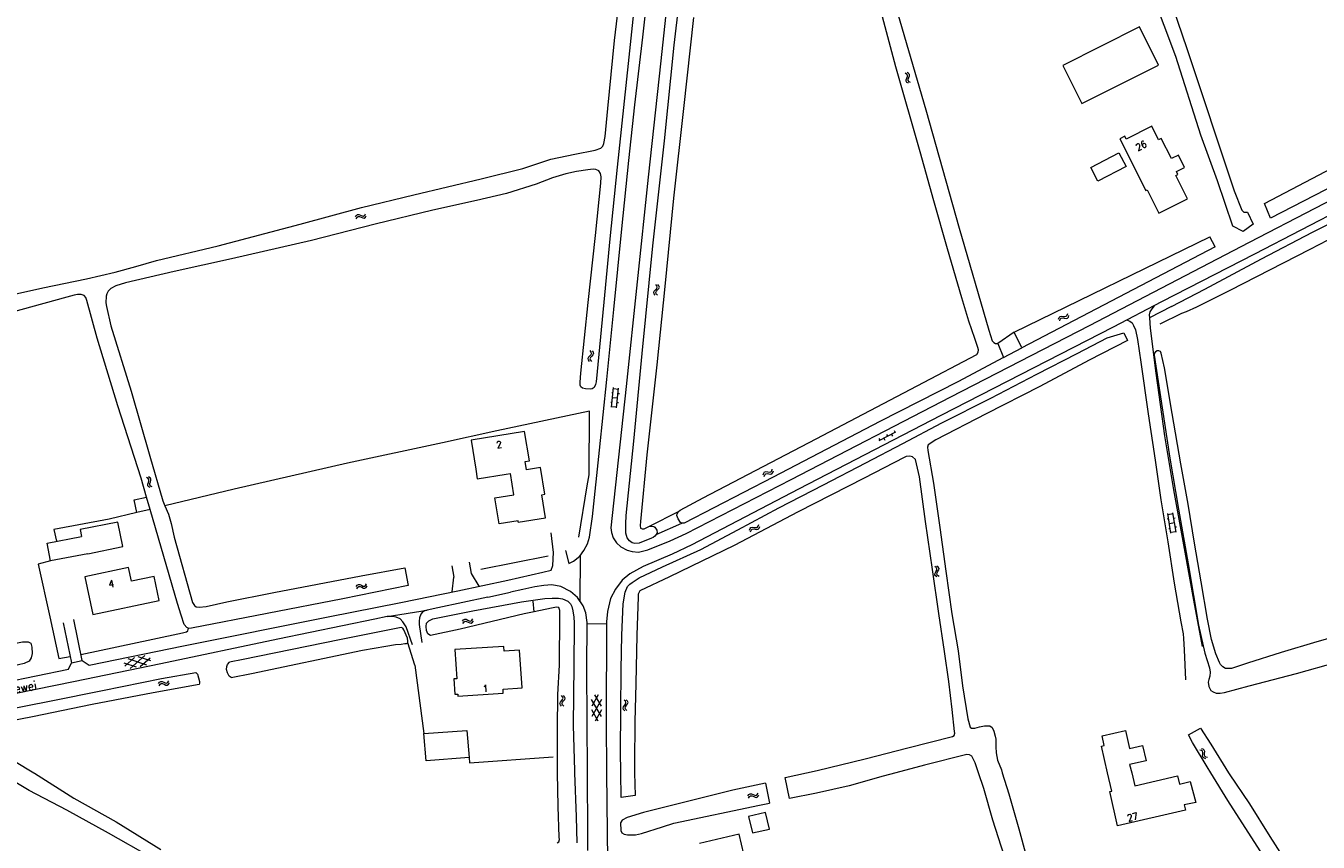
# Model space of a CAD drawing. Header units: metres. Extents: x 189705 to 199106, y 581686 to 588448.
# Tile 356 of 555: x 194411 to 194713, y 587484 to 587675. Entities that reach past the tile are written whole.
import ezdxf

# ---------------------------------------------------------------- set-up
doc = ezdxf.new("R2010")
doc.units = ezdxf.units.M
doc.layers.add('B-WA-OG-GBKN-G', color=7, linetype='Continuous', lineweight=18)
doc.styles.add('Style-STANDARD', font='STANDARD.shx')

msp = doc.modelspace()

# ---------------------------------------------------------------- linework, layer by layer
at = {"layer": 'B-WA-OG-GBKN-G'}
for p, q in [((194616.866, 587663.302), (194616.517, 587663.515)), ((194617.069, 587663.034), (194616.866, 587663.302)), ((194616.909, 587662.326), (194617.062, 587662.705)), ((194617.338, 587663.456), (194616.989, 587663.669)), ((194617.062, 587662.705), (194617.069, 587663.034)), ((194617.543, 587663.188), (194617.338, 587663.456)), ((194617.381, 587662.482), (194617.536, 587662.859)), ((194617.536, 587662.859), (194617.543, 587663.188)), ((194616.752, 587661.61), (194616.756, 587661.949)), ((194616.952, 587661.351), (194616.752, 587661.61)), ((194616.756, 587661.949), (194616.909, 587662.326)), ((194617.301, 587661.141), (194616.952, 587661.351)), ((194617.227, 587661.769), (194617.23, 587662.095)), ((194617.426, 587661.508), (194617.227, 587661.769)), ((194617.23, 587662.095), (194617.381, 587662.482)), ((194617.773, 587661.295), (194617.426, 587661.508)), ((194488.175, 587629.916), (194488.39, 587630.262)), ((194488.323, 587629.442), (194488.54, 587629.787)), ((194488.39, 587630.262), (194488.652, 587630.459)), ((194488.54, 587629.787), (194488.804, 587629.982)), ((194488.652, 587630.459), (194488.99, 587630.45)), ((194488.804, 587629.982), (194489.13, 587629.974)), ((194488.99, 587630.45), (194489.365, 587630.292)), ((194489.13, 587629.974), (194489.515, 587629.818)), ((194489.365, 587630.292), (194489.742, 587630.134)), ((194489.515, 587629.818), (194489.89, 587629.658)), ((194489.742, 587630.134), (194490.071, 587630.123)), ((194489.89, 587629.658), (194490.219, 587629.647)), ((194490.071, 587630.123), (194490.342, 587630.322)), ((194490.219, 587629.647), (194490.49, 587629.848)), ((194490.342, 587630.322), (194490.559, 587630.668)), ((194490.49, 587629.848), (194490.707, 587630.194)), ((194557.83, 587612.267), (194557.955, 587612.582)), ((194557.924, 587611.953), (194557.83, 587612.267)), ((194558.174, 587611.632), (194557.924, 587611.953)), ((194557.955, 587612.582), (194558.233, 587612.879)), ((194558.233, 587612.879), (194558.511, 587613.177)), ((194558.542, 587613.806), (194558.292, 587614.129)), ((194558.33, 587612.245), (194558.45, 587612.548)), ((194558.422, 587611.93), (194558.33, 587612.245)), ((194558.67, 587611.607), (194558.422, 587611.93)), ((194558.45, 587612.548), (194558.729, 587612.855)), ((194558.511, 587613.177), (194558.635, 587613.482)), ((194558.635, 587613.482), (194558.542, 587613.806)), ((194558.729, 587612.855), (194559.009, 587613.152)), ((194559.038, 587613.78), (194558.788, 587614.104)), ((194559.009, 587613.152), (194559.133, 587613.457)), ((194559.133, 587613.457), (194559.038, 587613.78)), ((194652.362, 587606.029), (194652.489, 587606.416)), ((194652.489, 587606.416), (194652.697, 587606.669)), ((194652.618, 587605.603), (194652.748, 587605.989)), ((194652.697, 587606.669), (194653.028, 587606.74)), ((194652.748, 587605.989), (194652.958, 587606.241)), ((194652.958, 587606.241), (194653.277, 587606.311)), ((194653.028, 587606.74), (194653.43, 587606.675)), ((194653.277, 587606.311), (194653.687, 587606.25)), ((194653.43, 587606.675), (194653.833, 587606.611)), ((194653.687, 587606.25), (194654.09, 587606.183)), ((194653.833, 587606.611), (194654.155, 587606.678)), ((194654.09, 587606.183), (194654.412, 587606.25)), ((194654.155, 587606.678), (194654.372, 587606.935)), ((194654.372, 587606.935), (194654.501, 587607.323)), ((194654.412, 587606.25), (194654.627, 587606.509)), ((194654.627, 587606.509), (194654.756, 587606.897)), ((194542.567, 587597.112), (194542.441, 587596.808)), ((194542.441, 587596.808), (194542.534, 587596.483)), ((194542.534, 587596.483), (194542.781, 587596.158)), ((194542.849, 587597.406), (194542.567, 587597.112)), ((194543.13, 587597.711), (194542.849, 587597.406)), ((194542.916, 587598.655), (194543.162, 587598.33)), ((194543.065, 587597.083), (194542.938, 587596.779)), ((194542.938, 587596.779), (194543.029, 587596.455)), ((194543.029, 587596.455), (194543.277, 587596.13)), ((194543.345, 587597.38), (194543.065, 587597.083)), ((194543.252, 587598.014), (194543.13, 587597.711)), ((194543.162, 587598.33), (194543.252, 587598.014)), ((194543.625, 587597.675), (194543.345, 587597.38)), ((194543.412, 587598.626), (194543.66, 587598.303)), ((194543.752, 587597.989), (194543.625, 587597.675)), ((194543.66, 587598.303), (194543.752, 587597.989)), ((194547.95, 587585.443), (194548.438, 587590.017)), ((194548.018, 587588.906), (194548.316, 587588.874)), ((194548.194, 587587.73), (194549.388, 587587.603)), ((194548.417, 587589.818), (194549.61, 587589.691)), ((194549.144, 587585.316), (194549.631, 587589.89)), ((194549.499, 587588.647), (194549.797, 587588.615)), ((194547.774, 587586.621), (194548.073, 587586.589)), ((194547.972, 587585.642), (194549.165, 587585.515)), ((194549.276, 587586.561), (194549.575, 587586.529)), ((194610.417, 587578.156), (194610.648, 587577.713)), ((194610.47, 587577.62), (194614.373, 587579.653)), ((194611.535, 587578.174), (194611.766, 587577.731)), ((194612.191, 587579.08), (194612.422, 587578.636)), ((194613.309, 587579.098), (194613.54, 587578.655)), ((194613.964, 587580.004), (194614.195, 587579.56)), ((194439.745, 587568.785), (194439.389, 587568.986)), ((194440.212, 587568.954), (194439.856, 587569.155)), ((194583.362, 587569.672), (194583.49, 587570.059)), ((194583.49, 587570.059), (194583.698, 587570.311)), ((194583.616, 587569.245), (194583.747, 587569.631)), ((194583.698, 587570.311), (194584.029, 587570.382)), ((194583.747, 587569.631), (194583.958, 587569.883)), ((194583.958, 587569.883), (194584.277, 587569.952)), ((194584.029, 587570.382), (194584.431, 587570.316)), ((194584.277, 587569.952), (194584.687, 587569.89)), ((194584.431, 587570.316), (194584.834, 587570.251)), ((194584.687, 587569.89), (194585.09, 587569.822)), ((194584.834, 587570.251), (194585.156, 587570.317)), ((194585.09, 587569.822), (194585.412, 587569.889)), ((194585.156, 587570.317), (194585.373, 587570.574)), ((194585.373, 587570.574), (194585.503, 587570.962)), ((194585.412, 587569.889), (194585.628, 587570.148)), ((194585.628, 587570.148), (194585.758, 587570.535)), ((194439.678, 587567.429), (194439.819, 587567.81)), ((194439.685, 587567.09), (194439.678, 587567.429)), ((194439.893, 587566.838), (194439.685, 587567.09)), ((194439.956, 587568.523), (194439.745, 587568.785)), ((194439.819, 587567.81), (194439.96, 587568.194)), ((194440.249, 587566.639), (194439.893, 587566.838)), ((194439.96, 587568.194), (194439.956, 587568.523)), ((194440.148, 587567.59), (194440.286, 587567.981)), ((194440.155, 587567.264), (194440.148, 587567.59)), ((194440.362, 587567.01), (194440.155, 587567.264)), ((194440.425, 587568.693), (194440.212, 587568.954)), ((194440.286, 587567.981), (194440.429, 587568.364)), ((194440.716, 587566.808), (194440.362, 587567.01)), ((194440.429, 587568.364), (194440.425, 587568.693)), ((194678.591, 587556.026), (194677.851, 587560.566)), ((194677.883, 587560.368), (194679.067, 587560.561)), ((194679.775, 587556.219), (194679.035, 587560.759)), ((194580.181, 587556.725), (194580.313, 587557.11)), ((194580.313, 587557.11), (194580.523, 587557.361)), ((194580.523, 587557.361), (194580.855, 587557.428)), ((194580.566, 587556.68), (194580.779, 587556.93)), ((194580.779, 587556.93), (194581.099, 587556.996)), ((194580.855, 587557.428), (194581.256, 587557.358)), ((194581.099, 587556.996), (194581.508, 587556.93)), ((194581.256, 587557.358), (194581.658, 587557.289)), ((194581.508, 587556.93), (194581.91, 587556.859)), ((194581.658, 587557.289), (194581.981, 587557.353)), ((194581.91, 587556.859), (194582.233, 587556.922)), ((194581.981, 587557.353), (194582.201, 587557.608)), ((194582.201, 587557.608), (194582.334, 587557.994)), ((194582.233, 587556.922), (194582.451, 587557.179)), ((194582.451, 587557.179), (194582.585, 587557.565)), ((194677.74, 587559.382), (194678.036, 587559.431)), ((194678.11, 587557.114), (194678.406, 587557.163)), ((194678.221, 587558.296), (194679.405, 587558.489)), ((194679.236, 587559.525), (194679.532, 587559.573)), ((194679.574, 587557.454), (194679.87, 587557.503)), ((194580.431, 587556.296), (194580.566, 587556.68)), ((194678.559, 587556.223), (194679.743, 587556.416)), ((194623.778, 587547.962), (194623.458, 587548.216)), ((194623.946, 587547.671), (194623.778, 587547.962)), ((194624.266, 587548.057), (194623.945, 587548.311)), ((194624.436, 587547.766), (194624.266, 587548.057)), ((194623.456, 587546.297), (194623.502, 587546.633)), ((194623.623, 587546.016), (194623.456, 587546.297)), ((194623.502, 587546.633), (194623.701, 587546.988)), ((194623.943, 587545.764), (194623.623, 587546.016)), ((194623.701, 587546.988), (194623.899, 587547.345)), ((194623.899, 587547.345), (194623.946, 587547.671)), ((194623.947, 587546.396), (194623.991, 587546.72)), ((194624.112, 587546.113), (194623.947, 587546.396)), ((194623.991, 587546.72), (194624.188, 587547.085)), ((194624.431, 587545.858), (194624.112, 587546.113)), ((194624.188, 587547.085), (194624.389, 587547.44)), ((194624.389, 587547.44), (194624.436, 587547.766)), ((194488.348, 587543.509), (194488.58, 587543.844)), ((194488.473, 587543.028), (194488.707, 587543.361)), ((194488.58, 587543.844), (194488.851, 587544.028)), ((194488.707, 587543.361), (194488.98, 587543.544)), ((194488.851, 587544.028), (194489.189, 587544.003)), ((194488.98, 587543.544), (194489.305, 587543.52)), ((194489.189, 587544.003), (194489.555, 587543.826)), ((194489.305, 587543.52), (194489.682, 587543.346)), ((194489.555, 587543.826), (194489.924, 587543.651)), ((194489.682, 587543.346), (194490.049, 587543.168)), ((194489.924, 587543.651), (194490.252, 587543.624)), ((194490.049, 587543.168), (194490.377, 587543.141)), ((194490.252, 587543.624), (194490.532, 587543.809)), ((194490.377, 587543.141), (194490.657, 587543.329)), ((194490.532, 587543.809), (194490.766, 587544.145)), ((194490.657, 587543.329), (194490.891, 587543.664)), ((194513.41, 587535.728), (194513.684, 587535.906)), ((194513.684, 587535.906), (194514.022, 587535.874)), ((194514.022, 587535.874), (194514.384, 587535.69)), ((194515.361, 587535.652), (194515.602, 587535.983)), ((194513.171, 587535.398), (194513.41, 587535.728)), ((194513.285, 587534.915), (194513.527, 587535.243)), ((194513.527, 587535.243), (194513.803, 587535.42)), ((194513.803, 587535.42), (194514.128, 587535.389)), ((194514.128, 587535.389), (194514.501, 587535.207)), ((194514.384, 587535.69), (194514.749, 587535.506)), ((194514.501, 587535.207), (194514.864, 587535.021)), ((194514.749, 587535.506), (194515.077, 587535.472)), ((194514.864, 587535.021), (194515.191, 587534.987)), ((194515.077, 587535.472), (194515.361, 587535.652)), ((194515.191, 587534.987), (194515.475, 587535.169)), ((194515.475, 587535.169), (194515.716, 587535.499)), ((194434.342, 587524.916), (194436.623, 587526.941)), ((194435.56, 587524.377), (194438.999, 587527.428)), ((194440.367, 587526.15), (194437.47, 587527.115)), ((194437.933, 587524.863), (194440.215, 587526.887)), ((194437.084, 587524.69), (194434.19, 587525.654)), ((194439.461, 587525.176), (194435.1, 587526.629)), ((194442.199, 587520.842), (194442.428, 587521.179)), ((194442.327, 587520.362), (194442.559, 587520.698)), ((194442.428, 587521.179), (194442.697, 587521.365)), ((194442.559, 587520.698), (194442.83, 587520.882)), ((194442.697, 587521.365), (194443.035, 587521.343)), ((194442.83, 587520.882), (194443.156, 587520.861)), ((194443.035, 587521.343), (194443.403, 587521.169)), ((194443.156, 587520.861), (194443.533, 587520.69)), ((194443.403, 587521.169), (194443.773, 587520.997)), ((194443.533, 587520.69), (194443.902, 587520.515)), ((194443.773, 587520.997), (194444.101, 587520.972)), ((194444.101, 587520.972), (194444.38, 587521.161)), ((194444.23, 587520.491), (194444.509, 587520.681)), ((194444.38, 587521.161), (194444.611, 587521.498)), ((194444.509, 587520.681), (194444.74, 587521.018)), ((194443.902, 587520.515), (194444.23, 587520.491)), ((194536.525, 587517.763), (194536.253, 587518.068)), ((194536.641, 587517.447), (194536.525, 587517.763)), ((194537.022, 587517.773), (194536.75, 587518.078)), ((194537.14, 587517.457), (194537.022, 587517.773)), ((194544.842, 587518.198), (194543.331, 587515.545)), ((194545.63, 587515.56), (194544.09, 587518.194)), ((194535.923, 587516.178), (194536.026, 587516.501)), ((194536.039, 587515.872), (194535.923, 587516.178)), ((194536.026, 587516.501), (194536.282, 587516.817)), ((194536.311, 587515.569), (194536.039, 587515.872)), ((194536.282, 587516.817), (194536.539, 587517.134)), ((194536.424, 587516.192), (194536.522, 587516.503)), ((194536.537, 587515.884), (194536.424, 587516.192)), ((194536.522, 587516.503), (194536.779, 587516.828)), ((194536.808, 587515.579), (194536.537, 587515.884)), ((194536.539, 587517.134), (194536.641, 587517.447)), ((194536.779, 587516.828), (194537.037, 587517.144)), ((194537.037, 587517.144), (194537.14, 587517.457)), ((194545.643, 587513.138), (194543.322, 587517.106)), ((194544.877, 587512.048), (194543.336, 587514.681)), ((194545.621, 587517.12), (194543.345, 587513.126)), ((194545.634, 587514.694), (194544.124, 587512.044)), ((194550.645, 587515.102), (194550.738, 587515.428)), ((194550.77, 587514.8), (194550.645, 587515.102)), ((194550.738, 587515.428), (194550.985, 587515.751)), ((194551.051, 587514.505), (194550.77, 587514.8)), ((194551.2, 587516.704), (194550.919, 587517.001)), ((194550.985, 587515.751), (194551.232, 587516.076)), ((194551.145, 587515.131), (194551.234, 587515.444)), ((194551.268, 587514.826), (194551.145, 587515.131)), ((194551.325, 587516.392), (194551.2, 587516.704)), ((194551.232, 587516.076), (194551.325, 587516.392)), ((194551.234, 587515.444), (194551.481, 587515.778)), ((194551.547, 587514.529), (194551.268, 587514.826)), ((194551.696, 587516.729), (194551.415, 587517.026)), ((194551.481, 587515.778), (194551.73, 587516.101)), ((194551.823, 587516.417), (194551.696, 587516.729)), ((194551.73, 587516.101), (194551.823, 587516.417)), ((194686.093, 587505.516), (194685.696, 587505.614)), ((194685.688, 587505.228), (194685.291, 587505.326)), ((194685.962, 587505.032), (194685.688, 587505.228)), ((194686.053, 587504.716), (194685.962, 587505.032)), ((194685.986, 587503.903), (194686.02, 587504.309)), ((194686.084, 587503.579), (194685.986, 587503.903)), ((194686.02, 587504.309), (194686.053, 587504.716)), ((194686.352, 587503.391), (194686.084, 587503.579)), ((194686.368, 587505.321), (194686.093, 587505.516)), ((194686.748, 587503.294), (194686.352, 587503.391)), ((194686.46, 587505.005), (194686.368, 587505.321)), ((194686.396, 587504.184), (194686.424, 587504.598)), ((194686.49, 587503.872), (194686.396, 587504.184)), ((194686.424, 587504.598), (194686.46, 587505.005)), ((194686.757, 587503.682), (194686.49, 587503.872)), ((194687.152, 587503.582), (194686.757, 587503.682)), ((194579.821, 587494.579), (194580.047, 587494.918)), ((194579.954, 587494.1), (194580.182, 587494.438)), ((194580.047, 587494.918), (194580.314, 587495.107)), ((194580.182, 587494.438), (194580.452, 587494.625)), ((194580.314, 587495.107), (194580.652, 587495.088)), ((194580.452, 587494.625), (194580.777, 587494.607)), ((194580.652, 587495.088), (194581.022, 587494.918)), ((194580.777, 587494.607), (194581.157, 587494.44)), ((194581.022, 587494.918), (194581.394, 587494.748)), ((194581.157, 587494.44), (194581.527, 587494.268)), ((194581.394, 587494.748), (194581.722, 587494.727)), ((194581.527, 587494.268), (194581.855, 587494.247)), ((194581.722, 587494.727), (194581.999, 587494.918)), ((194581.855, 587494.247), (194582.132, 587494.439)), ((194581.999, 587494.918), (194582.227, 587495.257)), ((194582.132, 587494.439), (194582.36, 587494.779))]:
    msp.add_line(p, q, dxfattribs=at)
at = {"layer": 'B-WA-OG-GBKN-G', "flags": 128}
for points in [[(194558.407, 587555.665), (194558.087, 587555.297), (194557.685, 587555.02), (194557.29, 587554.869), (194554.456, 587553.698), (194553.417, 587553.624), (194552.779, 587553.729), (194552.131, 587554.199), (194551.633, 587554.941), (194551.342, 587555.99), (194551.268, 587556.977), (194551.28, 587558.177), (194551.412, 587560.106), (194553.154, 587577.524), (194555.088, 587597.958), (194557.59, 587623.145), (194560.352, 587647.659), (194562.559, 587670.069), (194565.942, 587698.462), (194567.715, 587715.41), (194569.364, 587728.476), (194571.161, 587747.185), (194573.227, 587766.266), (194575.759, 587788.146)], [(194707.118, 587769.085), (194690.46, 587762.087), (194684.285, 587759.514), (194680.153, 587757.696), (194675.738, 587755.6), (194670.847, 587753.011), (194667.132, 587750.767), (194664.206, 587748.705), (194662.178, 587746.76), (194660.843, 587745.188), (194659.891, 587743.4), (194659.44, 587741.854), (194659.326, 587740.29), (194659.404, 587738.934), (194659.744, 587737.197), (194660.085, 587735.502), (194663.466, 587724.981), (194671.41, 587701.309), (194682.315, 587669.29), (194693.353, 587636.033), (194695.147, 587631.508), (194695.603, 587631.047), (194695.792, 587631.01), (194696.433, 587631.032)], [(194700.419, 587633.064), (194716.331, 587641.417), (194740.615, 587653.643), (194750.661, 587658.672), (194751.171, 587659.053), (194751.464, 587659.64), (194751.492, 587660.236), (194751.358, 587660.939), (194750.764, 587662.588), (194741.125, 587690.074), (194728.697, 587725.541), (194719.014, 587753.116), (194712.624, 587770.818), (194712.262, 587771.074), (194711.89, 587771.106), (194711.306, 587770.95)], [(194538.033, 587548.879), (194539.104, 587549.454), (194540.558, 587550.602), (194541.528, 587551.927), (194542.365, 587553.516), (194542.85, 587555.105), (194543.511, 587559.873), (194545.126, 587575.374), (194546.884, 587591.925), (194548.512, 587608.261), (194550.408, 587627.106), (194552.034, 587643.086), (194553.442, 587656.119), (194555.247, 587671.88), (194557.45, 587691.514), (194559.691, 587710.977), (194561.716, 587728.455), (194562.375, 587734.505), (194562.331, 587735.079), (194562.111, 587735.388), (194561.361, 587735.741), (194559.202, 587736.315), (194557.262, 587736.668)], [(194401.884, 587610.393), (194415.186, 587613.3), (194425.395, 587615.461), (194432.099, 587617.027), (194436.912, 587618.353), (194441.746, 587619.693), (194456.156, 587623.154), (194475.232, 587628.248), (194489.556, 587632.087), (194501.79, 587635.034), (194517.537, 587638.775), (194527.261, 587641.226), (194533.769, 587643.37), (194539.381, 587644.582), (194544.14, 587645.543), (194545.431, 587646.008), (194545.899, 587646.452), (194546.187, 587647.095), (194546.443, 587648.695), (194547.138, 587655.27), (194548.69, 587671.11), (194551.49, 587694.658), (194553.879, 587715.008), (194555.136, 587725.266)], [(194555.436, 587699.858), (194551.815, 587665.746), (194549.247, 587641.523), (194547.54, 587624.764), (194546.165, 587609.951), (194544.375, 587591.406), (194544.248, 587590.718), (194543.891, 587590.032), (194543.438, 587589.735), (194543.058, 587589.689), (194541.865, 587589.751), (194541.213, 587589.906), (194540.816, 587590.226), (194540.68, 587590.628), (194540.672, 587591.253), (194540.828, 587593.366), (194542.479, 587609.943), (194544.225, 587625.584), (194545.458, 587637.796), (194545.543, 587639.242), (194545.384, 587640.066), (194544.997, 587640.674), (194544.29, 587640.969), (194543.694, 587641.039), (194542.407, 587640.933), (194539.818, 587640.56), (194537.282, 587639.99), (194534.181, 587639.053), (194530.372, 587637.59), (194523.414, 587635.366), (194516.428, 587633.726), (194506.224, 587631.474), (194492.806, 587628.237), (194477.878, 587624.397), (194459.242, 587620.139), (194445.848, 587617.119), (194434.477, 587614.517), (194432.214, 587613.818), (194431.048, 587613.198), (194430.43, 587612.572), (194430.101, 587611.964), (194429.982, 587611.389), (194429.91, 587609.866), (194430.013, 587608.979), (194431.054, 587604.486), (194435.81, 587589.218), (194440.152, 587573.983), (194443.218, 587563.581), (194443.7, 587562.426)], [(194562.535, 587694.885), (194559.464, 587666.425), (194556.534, 587639.167), (194551.421, 587590.262), (194548.127, 587560.159), (194547.831, 587557.261), (194547.982, 587556.131), (194548.358, 587554.926), (194549.11, 587553.721), (194550.163, 587552.818), (194551.591, 587552.064), (194552.794, 587551.688), (194554.298, 587551.537), (194556.404, 587552.14), (194561.668, 587554.173), (194565.416, 587555.906), (194589.894, 587568.546), (194627.198, 587587.844), (194659.55, 587604.518), (194696.937, 587623.979), (194727.562, 587639.898)], [(194563.578, 587561.054), (194564.023, 587561.344), (194569.345, 587564.259), (194595.758, 587578.079), (194619.327, 587590.417), (194633.293, 587597.765), (194633.593, 587598.267), (194633.619, 587598.836), (194633.506, 587599.377), (194632.804, 587601.504), (194631.364, 587605.555), (194629.756, 587610.962), (194626.397, 587622.416), (194623.258, 587633.699), (194620.012, 587645.095), (194614.353, 587665.017), (194609.024, 587684.957)], [(194613.262, 587682.752), (194621.346, 587654.918), (194629.103, 587627.317), (194636.056, 587603.44), (194636.824, 587600.976), (194637.205, 587600.523), (194637.597, 587600.364), (194638.137, 587600.331)], [(194693.061, 587627.718), (194689.449, 587638.367), (194685.57, 587648.999), (194679.713, 587667.371), (194674.239, 587681.956)], [(194567.115, 587676.54), (194564.75, 587655.226), (194562.404, 587634.291), (194560.376, 587613.632), (194558.546, 587595.37), (194556.237, 587574.316), (194554.739, 587558.742), (194554.659, 587557.802), (194554.745, 587557.191)], [(194653.305, 587665.325), (194657.796, 587656.39), (194675.699, 587665.389), (194671.208, 587674.324), (194653.305, 587665.325)], [(194758.216, 587658.74), (194756.035, 587657.492), (194737.93, 587648.2), (194701.831, 587629.622)], [(194666.642, 587648.182), (194672.686, 587636.079), (194673.035, 587636.253), (194675.774, 587630.76), (194682.475, 587634.101), (194679.754, 587639.559), (194680.218, 587639.79), (194679.857, 587640.514), (194681.763, 587641.465), (194680.311, 587644.375), (194678.682, 587643.562), (194676.336, 587648.264), (194675.66, 587647.927), (194674.084, 587651.089), (194668.102, 587648.108), (194667.782, 587648.75), (194666.642, 587648.182)], [(194659.901, 587641.49), (194666.454, 587644.858), (194668.095, 587641.665), (194661.542, 587638.297), (194659.901, 587641.49)], [(194678.718, 587609.012), (194686.471, 587613.051), (194699.71, 587620.097), (194711.642, 587626.372), (194723.277, 587632.188), (194738.223, 587639.503), (194745.877, 587643.209), (194749.299, 587644.707), (194750.734, 587645.159), (194751.483, 587645.159), (194751.964, 587644.864), (194752.231, 587644.463), (194752.285, 587643.955), (194752.044, 587643.553), (194751.346, 587643.211)], [(194751.346, 587643.211), (194747.283, 587641.151), (194741.883, 587638.342), (194732.145, 587633.352), (194719.413, 587626.678), (194711.034, 587622.327), (194692.299, 587612.741), (194684.565, 587608.848), (194682.106, 587607.751), (194681.018, 587607.331)], [(194730.518, 587638.052), (194698.088, 587621.233), (194676.414, 587610.055), (194665.059, 587604.181), (194624.821, 587583.524), (194591.648, 587566.265), (194566.738, 587553.278), (194562.151, 587551.094), (194555.351, 587548.19), (194552.268, 587546.533), (194550.464, 587545.027), (194548.884, 587542.918), (194547.756, 587540.734), (194547.004, 587537.722), (194546.779, 587535.312), (194546.708, 587512.014), (194546.787, 587500)], [(194701.831, 587629.622), (194700.419, 587633.064)], [(194696.433, 587631.032), (194697.787, 587628.189)], [(194695.419, 587626.5), (194693.061, 587627.718)], [(194697.787, 587628.189), (194695.419, 587626.5)], [(194641.997, 587602.982), (194687.701, 587625.291)], [(194688.879, 587622.927), (194687.701, 587625.291)], [(194688.879, 587622.927), (194643.731, 587599.346)], [(194439.396, 587564.411), (194438.116, 587568.824), (194432.711, 587585.763), (194427.897, 587601.558), (194425.49, 587610.415), (194425.216, 587611.113), (194424.799, 587611.511), (194424.148, 587611.757), (194423.305, 587611.773), (194422.461, 587611.655), (194420.748, 587611.154), (194404.598, 587606.681)], [(194674.65, 587609.142), (194674.097, 587608.458), (194673.669, 587607.763), (194673.536, 587607.014), (194673.569, 587606.351)], [(194678.718, 587609.012), (194673.569, 587606.351)], [(194668.234, 587605.823), (194669.018, 587605.514), (194669.5, 587605.166), (194669.874, 587604.55), (194670.275, 587603.533), (194670.783, 587601.286), (194671.582, 587595.952), (194673.262, 587583.9), (194674.863, 587573.084), (194676.251, 587563.82), (194677.853, 587553.991), (194679.374, 587544.298), (194680.892, 587535.254), (194681.4, 587532.444), (194681.534, 587531.374), (194681.64, 587528.736), (194681.96, 587521.74)], [(194673.569, 587606.351), (194673.696, 587603.883), (194675.031, 587593.387), (194677.084, 587578.727), (194679.192, 587566.151), (194681.674, 587552.454), (194683.969, 587539.453), (194685.888, 587529.526)], [(194681.018, 587607.331), (194676.024, 587604.818)], [(194550.132, 587500), (194550.029, 587505.067), (194550.124, 587514.485), (194550.216, 587524.144), (194550.344, 587532.194), (194550.686, 587539.47), (194551.152, 587542.252), (194551.675, 587543.502), (194552.204, 587544.086), (194552.823, 587544.505), (194554.41, 587545.587), (194559.832, 587548.129), (194568.782, 587552.204), (194577.468, 587556.78), (194587.01, 587561.902), (194597.458, 587567.329), (194607.373, 587572.422), (194616, 587576.958), (194625.115, 587581.81), (194636.567, 587587.541), (194647.278, 587593.142), (194656.68, 587598.018), (194663.729, 587601.668), (194667.561, 587602.859)], [(194641.997, 587602.982), (194638.137, 587600.331)], [(194643.731, 587599.346), (194641.997, 587602.982)], [(194667.561, 587602.859), (194668.424, 587600.998)], [(194668.424, 587600.998), (194659.464, 587596.395), (194647.989, 587590.317), (194635.431, 587583.891), (194623.721, 587577.842), (194621.884, 587576.664), (194621.768, 587576.116), (194621.858, 587575.304), (194623.134, 587567.691), (194624.592, 587557.309), (194625.999, 587547.125), (194627.403, 587537.188), (194628.878, 587528.52), (194629.933, 587520.321), (194631.176, 587512.623), (194631.705, 587510.643), (194632.043, 587510.417), (194632.763, 587510.468), (194633.871, 587510.725), (194635.018, 587510.995), (194635.653, 587511.015), (194636.32, 587510.968), (194636.846, 587510.597), (194637.229, 587509.736), (194637.558, 587508.582), (194637.681, 587507.822), (194637.732, 587507.063), (194637.735, 587506.049), (194637.786, 587504.675), (194638.05, 587502.926), (194638.995, 587500.692), (194639.213, 587500)], [(194638.137, 587600.331), (194639.522, 587597.072)], [(194639.522, 587597.072), (194643.731, 587599.346)], [(194639.522, 587597.072), (194628.83, 587591.389), (194610.633, 587582.07), (194585.717, 587569.085), (194564.899, 587558.373), (194564.372, 587558.33)], [(194721.732, 587533.145), (194712.667, 587530.568), (194704.335, 587528.076), (194696.449, 587525.598), (194692.688, 587524.342), (194691.354, 587524.407), (194690.717, 587524.754), (194690.167, 587525.303), (194689.917, 587525.789), (194689.047, 587527.78), (194688.022, 587531.152), (194687.102, 587535.897), (194685.647, 587544.591), (194684.064, 587553.652), (194682.626, 587562.758), (194680.917, 587572.24), (194678.852, 587583.942), (194677.07, 587594.628), (194676.327, 587598.102), (194676.167, 587598.496), (194675.756, 587598.605), (194675.364, 587598.576), (194674.983, 587598.403), (194674.671, 587598.027), (194674.667, 587597.628), (194676.51, 587585.254), (194678.36, 587573.528), (194680.378, 587561.584), (194682.583, 587548.821), (194685.015, 587534.531), (194686.472, 587527.937), (194687.614, 587524.511), (194687.754, 587523.489), (194687.653, 587522.548), (194687.463, 587521.818), (194687.312, 587521.172), (194687.433, 587520.189), (194687.901, 587519.256), (194688.44, 587518.891), (194689.137, 587518.622), (194690.092, 587518.619), (194691.101, 587518.779), (194696.886, 587520.362), (194707.897, 587523.239)], [(194540.352, 587555.076), (194542.31, 587567.088), (194542.749, 587569.653), (194542.799, 587584.539), (194521.18, 587579.887), (194508.479, 587577.144), (194486.288, 587572.393), (194459.85, 587566.277), (194443.7, 587562.426)], [(194532.528, 587559.619), (194531.663, 587564.974), (194532.424, 587565.096), (194531.412, 587571.358), (194528.115, 587570.825), (194527.799, 587572.786), (194528.774, 587572.943), (194527.669, 587579.78), (194515.195, 587577.765), (194516.297, 587570.947)], [(194593.519, 587500), (194596.007, 587500.552), (194607.166, 587503.277), (194617.18, 587505.864), (194627.547, 587508.505), (194627.981, 587508.749), (194628.092, 587509.285), (194628.069, 587509.619), (194627.487, 587514.778), (194626.722, 587521.32), (194625.675, 587528.329), (194624.412, 587537.217), (194622.927, 587547.527), (194621.308, 587558.748), (194619.85, 587569.162), (194618.963, 587573.226), (194618.217, 587573.855), (194617.584, 587574.018), (194616.785, 587573.889), (194616.325, 587573.684), (194606.949, 587568.822), (194591.558, 587561.018), (194576.638, 587553.158), (194561.474, 587545.79), (194554.567, 587542.531), (194554.186, 587541.763), (194554.167, 587541.096), (194553.841, 587532.185), (194553.64, 587520.845), (194553.386, 587511.888), (194553.295, 587502.287), (194553.347, 587500)], [(194516.297, 587570.947), (194516.631, 587568.711), (194523.403, 587569.824)], [(194526.19, 587558.585), (194526.145, 587558.861), (194521.725, 587558.147), (194520.742, 587564.232), (194525.163, 587564.946), (194524.35, 587569.977)], [(194523.403, 587569.824), (194524.35, 587569.977)], [(194437.134, 587560.806), (194436.475, 587563.772), (194439.396, 587564.411)], [(194440.234, 587561.518), (194439.396, 587564.411)], [(194437.134, 587560.806), (194430.642, 587559.313), (194417.78, 587556.893), (194418.389, 587554.119)], [(194440.234, 587561.518), (194437.134, 587560.806)], [(194500.476, 587543.77), (194485.205, 587540.686), (194449.92, 587533.796), (194449.302, 587533.76), (194448.826, 587533.99), (194448.202, 587534.685), (194447.458, 587536.822), (194446.595, 587539.578), (194440.234, 587561.518)], [(194443.7, 587562.426), (194444.54, 587560.413), (194445.121, 587558.257), (194445.867, 587555.067), (194450.16, 587539.807), (194450.602, 587539.093), (194450.992, 587538.801), (194451.645, 587538.716), (194453.311, 587538.846), (194458.156, 587539.919), (194469.146, 587542.163), (194489.505, 587546.015), (194499.712, 587547.93)], [(194556.869, 587557.625), (194563.578, 587561.054)], [(194564.372, 587558.33), (194564.037, 587558.522), (194563.491, 587559.342), (194563.246, 587560.124), (194563.3, 587560.558), (194563.578, 587561.054)], [(194425.675, 587551.144), (194433.822, 587552.862), (194432.657, 587558.586), (194423.892, 587556.829), (194424.205, 587555.213)], [(194526.19, 587558.585), (194532.528, 587559.619)], [(194554.745, 587557.191), (194555.1, 587556.991), (194555.557, 587557.049), (194556.869, 587557.625)], [(194556.869, 587557.625), (194557.382, 587557.676), (194557.85, 587557.538), (194558.074, 587557.402), (194558.544, 587556.689), (194558.6, 587556.042), (194558.407, 587555.665)], [(194558.407, 587555.665), (194564.372, 587558.33)], [(194425.675, 587551.144), (194416.952, 587549.504), (194416.163, 587553.701), (194424.205, 587555.213)], [(194533.876, 587547.327), (194534.283, 587548.479), (194534.408, 587551.506), (194533.89, 587556.114)], [(194537.2, 587551.974), (194538.033, 587548.879)], [(194416.952, 587549.504), (194414.107, 587548.768), (194416.804, 587536.42), (194418.947, 587526.7), (194421.6, 587527.199)], [(194426.835, 587537.019), (194442.366, 587540.278), (194441.192, 587545.872), (194435.882, 587544.758), (194435.211, 587547.959), (194424.991, 587545.816), (194426.835, 587537.019)], [(194499.712, 587547.93), (194500.476, 587543.77)], [(194510.704, 587548.392), (194511.153, 587545.73)], [(194514.72, 587549.231), (194515.17, 587546.569)], [(194517.474, 587547.551), (194533.195, 587550.706)], [(194540.621, 587540.077), (194540.697, 587550.792)], [(194304.651, 587500), (194321.062, 587503.462), (194351.072, 587509.71), (194378.312, 587515.386), (194406.077, 587521.106), (194421.206, 587524.227), (194421.911, 587525.728), (194424.335, 587526.258), (194426.01, 587525.154), (194448.019, 587529.652), (194481.818, 587536.43), (194498.742, 587539.811), (194512.053, 587542.548), (194523.784, 587545.003), (194531.894, 587546.857), (194533.876, 587547.327)], [(194510.723, 587542.275), (194511.153, 587545.73)], [(194515.17, 587546.569), (194516.989, 587543.581)], [(194519.112, 587541.058), (194524.413, 587542.239)], [(194542.342, 587500), (194542.192, 587524.32), (194542.267, 587535.161), (194541.966, 587537.421), (194541.364, 587539.002), (194540.011, 587540.96), (194538.356, 587542.391), (194536.1, 587543.521), (194533.995, 587543.897), (194532.19, 587543.747), (194530.052, 587543.444), (194527.27, 587542.842), (194524.413, 587542.239)], [(194707.897, 587523.239), (194717.289, 587525.825), (194723.563, 587527.959), (194727.457, 587528.846), (194730.652, 587529.14), (194732.491, 587529.279), (194733.997, 587529.446), (194735.97, 587529.91), (194737.56, 587530.614), (194741.584, 587532.064), (194747.749, 587533.722), (194756.963, 587536.113), (194765.384, 587538.337), (194772.115, 587540.348), (194777.076, 587542.186)], [(194519.112, 587541.058), (194507.421, 587538.566), (194504.933, 587538.013), (194504.27, 587537.847), (194503.717, 587537.459), (194503.44, 587537.072), (194503.164, 587536.241), (194503.053, 587535.411), (194503.053, 587534.636), (194503.662, 587530.428)], [(194529.884, 587537.611), (194527.568, 587537.112), (194512.624, 587533.559), (194505.722, 587532.107), (194505.071, 587532.441), (194504.785, 587533.236), (194504.69, 587534.193), (194504.79, 587534.984), (194505.274, 587535.542), (194506.267, 587535.983), (194515.57, 587537.835), (194526.957, 587539.98), (194532.386, 587540.747), (194534.108, 587540.827), (194535.581, 587540.805), (194536.522, 587540.644), (194537.728, 587540.114), (194538.382, 587539.453), (194538.67, 587538.88), (194538.934, 587537.836), (194539.135, 587536.401), (194539.258, 587535.064), (194539.28, 587534.586), (194539.199, 587525.147), (194539.044, 587511.086), (194539.305, 587500.518), (194539.323, 587500)], [(194529.884, 587537.611), (194529.642, 587540.079)], [(194501.525, 587529.93), (194500.033, 587534.082), (194499.259, 587535.3), (194498.595, 587535.964), (194497.656, 587536.352), (194496.826, 587536.518), (194495.61, 587536.518), (194492.736, 587535.909), (194470.06, 587531.215), (194442.741, 587525.473), (194422.324, 587521.276), (194390.535, 587514.814), (194365.981, 587509.729), (194327.901, 587501.831), (194319.298, 587500)], [(194424.335, 587526.258), (194422.42, 587535.86)], [(194495.61, 587536.518), (194504.933, 587538.013)], [(194535.801, 587525.124), (194535.925, 587536.782), (194535.891, 587537.928), (194535.63, 587538.644), (194535.1, 587538.676), (194533.972, 587538.491), (194529.884, 587537.611)], [(194419.938, 587535.048), (194421.911, 587525.728)], [(194424.06, 587527.637), (194440.883, 587531.217), (194447.795, 587532.699), (194448.73, 587532.974), (194449.005, 587533.14), (194449.217, 587533.767)], [(194459.193, 587522.234), (194463.916, 587523.238), (194489.812, 587528.681), (194495.237, 587529.574), (194497.549, 587529.96), (194498.834, 587530.089), (194499.733, 587530.218), (194500.118, 587530.218), (194500.375, 587530.411), (194500.439, 587530.796), (194500.311, 587531.439), (194499.476, 587533.433), (194499.219, 587533.819), (194498.834, 587533.948), (194498.448, 587533.883), (194484.448, 587531.054), (194461.949, 587526.495), (194458.799, 587525.85)], [(194546.777, 587534.806), (194542.264, 587534.753)], [(194398.305, 587522.885), (194387.498, 587520.851), (194382.891, 587519.927), (194380.734, 587519.966), (194379.817, 587520.683), (194379.392, 587521.922), (194379.362, 587522.965), (194380.192, 587524.179), (194385.136, 587525.526), (194398.197, 587528.156), (194410.427, 587530.573), (194411.752, 587530.632), (194412.358, 587530.28), (194412.642, 587529.351), (194412.658, 587527.857), (194412.463, 587526.841), (194411.985, 587526.051), (194410.788, 587525.57), (194406.829, 587524.619), (194398.305, 587522.885)], [(194502.027, 587525.149), (194500.375, 587530.411)], [(194511.384, 587528.787), (194511.838, 587521.974), (194511.132, 587521.927), (194511.371, 587518.351), (194512.076, 587518.398), (194512.11, 587517.899), (194522.697, 587518.605), (194522.635, 587519.537), (194527.086, 587519.834), (194526.496, 587528.68), (194522.882, 587528.439), (194522.81, 587529.521), (194511.384, 587528.787)], [(194459.193, 587522.234), (194458.72, 587522.612), (194458.324, 587523.33), (194458.069, 587524.132), (194458.11, 587524.865), (194458.335, 587525.288), (194458.799, 587525.85)], [(194502.027, 587525.149), (194504.167, 587509.157)], [(194535.354, 587500), (194535.336, 587500.946), (194535.336, 587510.242), (194535.441, 587518.293), (194535.801, 587525.124)], [(194392.807, 587511.716), (194396.536, 587512.633), (194405.724, 587514.537), (194417.148, 587516.844), (194429.093, 587519.233), (194442.874, 587522.023), (194450.935, 587523.45), (194451.258, 587523.054), (194451.517, 587522.167), (194451.744, 587521.353), (194451.752, 587520.928), (194451.658, 587520.673), (194440.927, 587518.712), (194426.666, 587515.943), (194412.764, 587513.092), (194397.033, 587510.031), (194396.638, 587509.8), (194396.64, 587509.446), (194396.828, 587509.281), (194404.393, 587505.233), (194413.09, 587500)], [(194504.167, 587509.157), (194514.218, 587509.922), (194514.701, 587503.57), (194504.65, 587502.805), (194504.167, 587509.157)], [(194663.808, 587500), (194662.376, 587506.225), (194663.028, 587506.375), (194662.515, 587508.607), (194667.943, 587509.856), (194668.91, 587505.656), (194671.979, 587506.362), (194672.796, 587502.815), (194668.927, 587501.925), (194669.414, 587500)], [(194682.68, 587508.911), (194685.484, 587510.442)], [(194687.912, 587500), (194687.038, 587501.424), (194683.648, 587507.063), (194682.68, 587508.911)], [(194685.484, 587510.442), (194687.9, 587506.679), (194691.995, 587500)], [(194514.701, 587503.57), (194514.789, 587502.327), (194534.356, 587503.706)], [(194633.666, 587500), (194632.876, 587502.321), (194632.087, 587503.918), (194631.535, 587504.237), (194630.92, 587504.244), (194621.071, 587501.76), (194614.31, 587500)], [(194409.988, 587409.907), (194418.279, 587415.783), (194426.813, 587421.636), (194433.91, 587426.628), (194438.566, 587429.878), (194446.413, 587434.607), (194454.289, 587439.662), (194463.017, 587445.291), (194472.505, 587451.724), (194479.564, 587456.245), (194479.91, 587456.791), (194479.859, 587457.525), (194479.704, 587457.723), (194476.125, 587459.764), (194468.317, 587464.207), (194459.244, 587469.226), (194449.583, 587474.913), (194440.364, 587480.306), (194430.544, 587485.877), (194420.749, 587491.283), (194412.012, 587495.854), (194405.036, 587500)], [(194413.09, 587500), (194413.22, 587499.922), (194422.427, 587494.044), (194432.287, 587488.513), (194442.765, 587482.071)], [(194535.237, 587483.618), (194535.633, 587483.896), (194535.795, 587484.385), (194535.775, 587484.955), (194535.504, 587492.119), (194535.354, 587500)], [(194539.323, 587500), (194539.674, 587489.679), (194539.885, 587483.621)], [(194542.415, 587481.864), (194542.415, 587485.656), (194542.342, 587500)], [(194546.787, 587500), (194546.912, 587486.147), (194547.083, 587473.113)], [(194550.249, 587494.25), (194550.132, 587500)], [(194553.347, 587500), (194553.467, 587494.724)], [(194588.472, 587498.88), (194593.519, 587500)], [(194614.31, 587500), (194611.398, 587499.242), (194603.46, 587496.916), (194595.85, 587495.26), (194589.545, 587493.996)], [(194639.667, 587480.642), (194637.024, 587488.968), (194634.908, 587496.348), (194633.666, 587500)], [(194639.213, 587500), (194640.769, 587495.056), (194643.047, 587486.89), (194644.802, 587480.593), (194646.623, 587473.805), (194648.166, 587469.244), (194649.65, 587463.375), (194651.184, 587459.174), (194652.816, 587452.512), (194654.251, 587448.213), (194656.129, 587442.537), (194658.381, 587434.338), (194661.154, 587424.643), (194663.848, 587416.152), (194665.638, 587408.266), (194667.127, 587402.234), (194667.889, 587399.302), (194668.438, 587398.688), (194668.978, 587398.343), (194669.61, 587398.186)], [(194681.678, 587492.489), (194681.957, 587491.276), (194666.14, 587487.636), (194664.304, 587495.617), (194664.791, 587495.729), (194663.808, 587500)], [(194669.414, 587500), (194670.18, 587496.969), (194680.12, 587499.257), (194680.552, 587497.379)], [(194703.607, 587475.211), (194691.883, 587493.526), (194687.912, 587500)], [(194691.995, 587500), (194692.153, 587499.742), (194696.902, 587492.715), (194701.704, 587485.106), (194705.92, 587478.424)], [(194583.887, 587497.611), (194576.257, 587495.916), (194555.43, 587490.737), (194551.622, 587489.515), (194550.436, 587488.943), (194550.04, 587488.284), (194550.128, 587486.524), (194550.348, 587485.996), (194550.919, 587485.644), (194551.71, 587485.468), (194553.555, 587485.512), (194554.96, 587485.82), (194559.836, 587487.36), (194562.515, 587488.24), (194582.517, 587492.408), (194584.871, 587492.899)], [(194583.887, 587497.611), (194584.871, 587492.899)], [(194589.545, 587493.996), (194588.472, 587498.88)], [(194680.552, 587497.379), (194683.088, 587497.988), (194684.365, 587493.097), (194681.678, 587492.489)], [(194553.467, 587494.724), (194550.249, 587494.25)], [(194580.852, 587485.974), (194584.888, 587486.839), (194583.93, 587490.751), (194579.957, 587489.793), (194580.852, 587485.974)], [(194579.498, 587468.117), (194577.431, 587477.054), (194577.236, 587477.009), (194576.448, 587480.418), (194578.828, 587480.969), (194577.747, 587485.641), (194568.509, 587483.504)]]:
    msp.add_lwpolyline(points, dxfattribs=at)

# ---------------------------------------------------------------- texts
at = {"layer": 'B-WA-OG-GBKN-G', "style": 'Style-STANDARD'}
for s, height, rotation, p in [('26', 1.6, 26.48818, (194670.858, 587645.29)), ('2', 1.6, 9.1514, (194521.23, 587575.819)), ('4', 1.6, 11.8267, (194430.709, 587543.255)), ('Tienewei', 2, 10.54573, (194404.078, 587517.71)), ('1', 1.6, 3.38329, (194517.932, 587518.883)), ('27', 1.6, 14.06404, (194668.615, 587488.605))]:
    msp.add_text(s, height=height, rotation=rotation, dxfattribs=at).set_placement(p)

doc.saveas('drawing.dxf')
